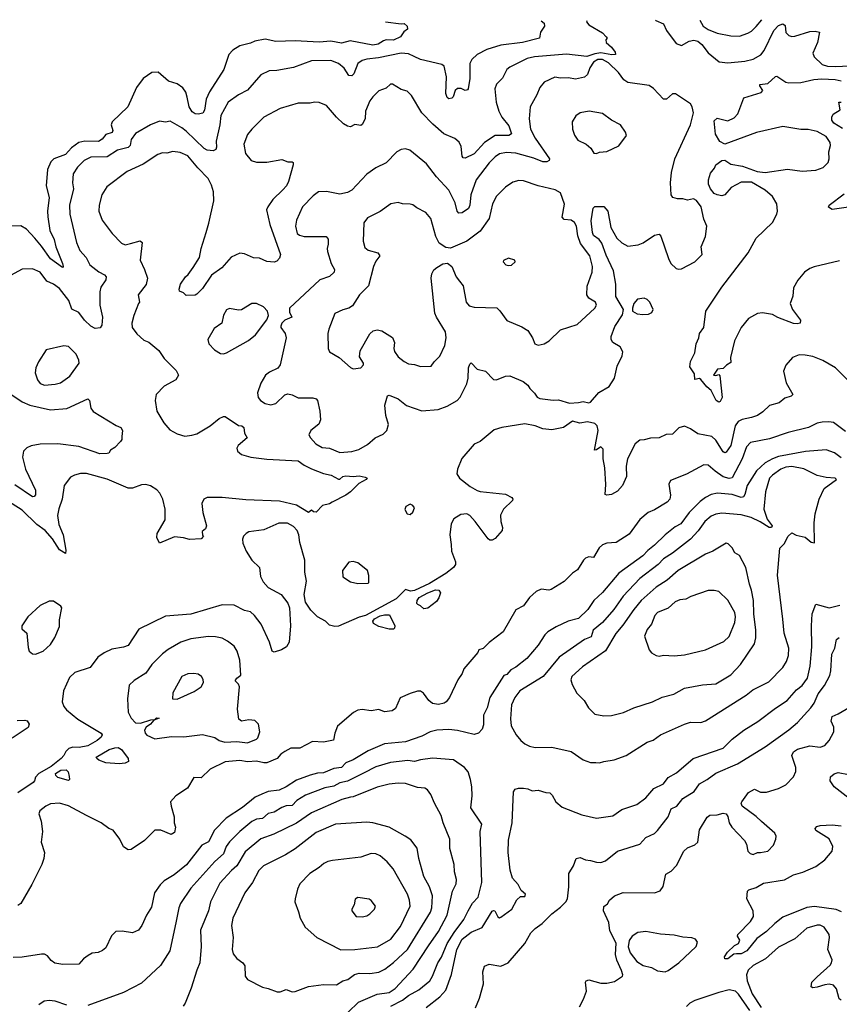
# Model space of a CAD drawing. Extents: x 1550320 to 1685906, y 509093 to 640511.
# Tile 513 of 532: x 1637618 to 1643113, y 633877 to 640479. Entities that reach past the tile are written whole.
import ezdxf

# ---------------------------------------------------------------- set-up
doc = ezdxf.new("R2010")
doc.units = 0

msp = doc.modelspace()

# ---------------------------------------------------------------- linework, layer by layer
at = {"layer": '0CON20XD'}
for points in [[(1641419.8, 640472.1), (1641419.2, 640465), (1641434.3, 640445), (1641525, 640390.4), (1641551.2, 640365), (1641556.7, 640355), (1641547, 640343), (1641551.2, 640325), (1641586.2, 640295), (1641610.7, 640260.7), (1641612.5, 640245), (1641587.5, 640242.5), (1641515, 640257.7), (1641475, 640251), (1641421.4, 640231.4), (1641285, 640247.8), (1641070.5, 640229.5), (1641021.5, 640218.5), (1640905, 640160), (1640884.4, 640145), (1640855, 640087.5), (1640813.9, 640046.1), (1640802.7, 640015), (1640813.1, 639925), (1640831.4, 639865), (1640850, 639825), (1640898.3, 639768.3), (1640915.5, 639714.5), (1640897.3, 639702.7), (1640805, 639701.5), (1640735, 639655.4), (1640665, 639580.5), (1640605, 639550), (1640592.2, 639552.2), (1640583.6, 639563.6), (1640578.3, 639628.3), (1640565, 639658), (1640535, 639682.9), (1640462.8, 639712.8), (1640387.7, 639777.7), (1640313.4, 639853.4), (1640245, 639971.2), (1640215, 640000), (1640175, 640011.2), (1640117.3, 640047.3), (1640105, 640046.2), (1640075, 640020), (1640025, 640002.5), (1639985, 639962.5), (1639966, 639934), (1639936, 639865), (1639934.3, 639815), (1639915, 639776.7), (1639905, 639770), (1639865, 639776.2), (1639835, 639760.8), (1639815, 639764.3), (1639789.8, 639779.8), (1639741.9, 639825), (1639675, 639904), (1639625, 639924), (1639595, 639926), (1639565, 639919.2), (1639485, 639920), (1639365, 639884.3), (1639255, 639824.4), (1639175, 639745.8), (1639145, 639708.8), (1639121.9, 639645), (1639131.2, 639581.2), (1639170, 639535), (1639205, 639524.4), (1639275, 639524.4), (1639375, 639541.4), (1639415, 639526.2), (1639445, 639526.7), (1639450.7, 639520.7), (1639451.2, 639505), (1639421.2, 639395), (1639405.9, 639365), (1639381.7, 639338.3), (1639316.1, 639273.9), (1639280.8, 639225), (1639273.1, 639205), (1639296.2, 639105), (1639366.2, 638905), (1639360.7, 638879.3), (1639341.2, 638858.8), (1639325, 638854.2), (1639275, 638857.5), (1639225, 638880.8), (1639185, 638882.2), (1639125, 638910), (1639095, 638913.8), (1639035, 638886), (1638974, 638815), (1638905, 638766.2), (1638843, 638677), (1638805, 638638.8), (1638795, 638631.2), (1638735, 638630), (1638717.5, 638647.5), (1638689.3, 638659.3), (1638687, 638673), (1638696.7, 638705), (1638728.8, 638755), (1638748.5, 638771.5), (1638782.3, 638817.7), (1638824.7, 638885.3), (1638834.5, 638945), (1638867.3, 639052.7), (1638887.3, 639115), (1638918.8, 639265), (1638917.1, 639325), (1638905, 639369.2), (1638882.7, 639415), (1638812.2, 639485), (1638745, 639565.6), (1638695, 639588.9), (1638645, 639595.5), (1638605, 639583.1), (1638575, 639586.9), (1638545, 639574.4), (1638445, 639509.6), (1638339.3, 639460.7), (1638201.9, 639358.1), (1638169.2, 639305), (1638151.5, 639235), (1638148.9, 639195), (1638170.8, 639135), (1638237.5, 639045), (1638300.7, 638980.7), (1638325, 638969.5), (1638362.1, 638977.9), (1638425, 638995.6), (1638440, 638985), (1638425.5, 638865.5), (1638455, 638803.3), (1638474.2, 638745), (1638467.1, 638702.9), (1638412.5, 638635), (1638422.5, 638585), (1638413.8, 638576.2), (1638382.5, 638495), (1638370, 638445), (1638372.9, 638415), (1638403.7, 638373.7), (1638450.5, 638330.5), (1638485, 638316.2), (1638550.9, 638260.9), (1638587.2, 638207.2), (1638666.9, 638126.9), (1638682.9, 638095), (1638665.8, 638065), (1638587.4, 638022.6), (1638534, 637965), (1638527.5, 637925), (1638538.6, 637855), (1638585, 637776), (1638625, 637728.1), (1638675, 637701.1), (1638725, 637685.6), (1638772.7, 637692.7), (1638805, 637702.7), (1638895, 637756.7), (1638955, 637805.6), (1638985, 637819.2), (1638995, 637818), (1639085, 637758), (1639107.5, 637755), (1639120, 637745), (1639126.2, 637706.2), (1639143.3, 637675), (1639084, 637625), (1639073.8, 637605), (1639078.8, 637585), (1639105, 637563.1), (1639167.5, 637545), (1639275, 637532), (1639485, 637520.8), (1639525, 637491.9), (1639575, 637467.5), (1639655, 637436.7), (1639706.2, 637425), (1639755, 637399.2), (1639765, 637398.8), (1639785, 637417.1), (1639805, 637420.8), (1639855, 637416), (1639895, 637421.2), (1639935, 637412.5), (1639947.5, 637405), (1639940, 637395), (1639891.7, 637368.3), (1639836.1, 637313.9), (1639805, 637291.2), (1639712.5, 637245), (1639695, 637233.3), (1639649.3, 637220.7), (1639605, 637177.5), (1639588.3, 637178.3), (1639575, 637190), (1639555, 637173.8), (1639474.1, 637224.1), (1639360.9, 637250.9), (1639135, 637259.7), (1638975, 637275.3), (1638874.7, 637275.3), (1638852.5, 637265), (1638838.9, 637235), (1638845.6, 637175), (1638870, 637085), (1638864.1, 637065.9), (1638842.3, 637047.7), (1638843.6, 637023.6), (1638850, 637015), (1638835, 636997.5), (1638756.1, 636993.9), (1638715.6, 637005.6), (1638655, 637012.5), (1638555, 636970), (1638537, 637007), (1638540, 637035), (1638592.9, 637125), (1638593.1, 637196.9), (1638578.7, 637265), (1638556.8, 637305), (1638536.9, 637326.9), (1638495, 637354.5), (1638465, 637362.7), (1638435, 637359.5), (1638375, 637338.9), (1638345, 637338.1), (1638205, 637398.9), (1638065, 637436.7), (1638025, 637435.7), (1637985, 637425.8), (1637958.3, 637411.7), (1637915.7, 637355), (1637903.3, 637265), (1637879.8, 637200.2), (1637872.7, 637155), (1637880, 637095), (1637910, 637025), (1637928, 636922), (1637925, 636900), (1637885, 636924.3), (1637839.1, 636999.1), (1637788.2, 637055), (1637734, 637094), (1637635, 637191.1), (1637525, 637260)], [(1640071.7, 640464.3), (1640175, 640451.4), (1640195, 640454.4), (1640216.7, 640435), (1640218, 640415), (1640193, 640397), (1640171.2, 640365), (1640125, 640340.9), (1640075, 640344.4), (1640056.4, 640336.4), (1640020.8, 640315), (1639985, 640307), (1639833.3, 640336.7), (1639775, 640320.9), (1639705, 640335.4), (1639625, 640327.6), (1639465, 640336.4), (1639335, 640332.8), (1639265, 640347.8), (1639195.4, 640334.6), (1639165, 640320.6), (1639095, 640304.2), (1639048, 640275), (1639020, 640245), (1638986.2, 640145), (1638889.7, 639995), (1638868.6, 639945), (1638857.2, 639872.7), (1638845, 639852.9), (1638814.1, 639845.9), (1638795, 639848.6), (1638775, 639861.9), (1638755.4, 639895), (1638741.4, 639958.6), (1638731.8, 639991.8), (1638710.9, 640020.9), (1638675, 640049.5), (1638615, 640065.8), (1638546.2, 640126.2), (1638505, 640125.6), (1638445.8, 640085), (1638402.2, 640025), (1638343.6, 639895), (1638237.5, 639795), (1638230.8, 639775), (1638242.1, 639735), (1638237.9, 639722.1), (1638195, 639710), (1638171.9, 639678.1), (1638146.9, 639663.1), (1638055.3, 639664.7), (1638015, 639655.3), (1637965, 639618.9), (1637925, 639575.2), (1637846.9, 639545), (1637827.1, 639525), (1637804.6, 639475), (1637795.4, 639365.4), (1637816.2, 639286.2), (1637804.7, 639195), (1637807.3, 639157.3), (1637820.6, 639065), (1637848.4, 639005), (1637860.4, 638955), (1637904.3, 638845), (1637909.2, 638825), (1637905, 638816.7), (1637825, 638876.1), (1637765, 638961.3), (1637718.7, 639015), (1637664, 639074), (1637625, 639096.8), (1637545, 639093.8)], [(1641114.8, 640470.3), (1641134.4, 640455), (1641135.7, 640435), (1641110.8, 640395), (1641103.8, 640355), (1640990, 640325), (1640845, 640308.4), (1640750.5, 640279.5), (1640684.2, 640245), (1640649.1, 640210.9), (1640635.5, 640185), (1640636.5, 640085), (1640626, 640015), (1640620.7, 640009.3), (1640604.1, 640004.1), (1640577.5, 640017.5), (1640552.6, 640017.4), (1640538.1, 640005), (1640525, 639962.5), (1640515, 639952.5), (1640495, 639947.5), (1640485, 639957.5), (1640476, 639985), (1640479.4, 640095), (1640465, 640168), (1640448.2, 640178.2), (1640305, 640211.8), (1640262.5, 640232.5), (1640225, 640250), (1640175, 640254.2), (1640023.5, 640223.5), (1639945, 640214.6), (1639915, 640204.5), (1639885, 640184.3), (1639858.2, 640115), (1639845, 640101.9), (1639825, 640105.7), (1639793.4, 640153.4), (1639756, 640186), (1639704.7, 640205.3), (1639575, 640203.1), (1639455, 640159.2), (1639341.7, 640138.3), (1639290, 640135), (1639235, 640109.2), (1639145, 640005.7), (1639084.7, 639975.3), (1639015.8, 639925), (1638965.7, 639835.7), (1638960, 639775), (1638935.4, 639665), (1638938.5, 639625), (1638932.1, 639607.9), (1638915, 639598.6), (1638875, 639603.5), (1638855, 639615.5), (1638735, 639732.3), (1638705, 639754.7), (1638627.8, 639797.8), (1638595, 639792.5), (1638555, 639799.4), (1638495, 639773.1), (1638394.4, 639715.6), (1638364.7, 639675.3), (1638358.8, 639635), (1638345, 639622.5), (1638275, 639604), (1638205, 639559.1), (1638095, 639557.8), (1638049.4, 639535), (1638005, 639490.8), (1637977.1, 639445), (1637972.5, 639385), (1637978.1, 639345), (1637952.5, 639235), (1637953.6, 639175), (1637999.1, 638985), (1638022.2, 638932.2), (1638064.4, 638885), (1638088.1, 638835), (1638148.2, 638788.2), (1638187.6, 638767.6), (1638197.5, 638755), (1638195.6, 638735), (1638162.2, 638685), (1638156.5, 638655), (1638154.7, 638565), (1638172.7, 638485), (1638169.7, 638430.3), (1638157.6, 638412.4), (1638125, 638407.8), (1638095.7, 638425), (1638053.3, 638465), (1638014.4, 638515), (1637968.3, 638538.3), (1637948.2, 638595), (1637885, 638676.9), (1637845, 638704.6), (1637800, 638725), (1637756, 638785), (1637705, 638808.6), (1637635, 638807.1), (1637556.2, 638763.8)], [(1641880.3, 640474.7), (1641883.7, 640473.7), (1641935, 640450), (1641955.5, 640405.5), (1642019.5, 640319.5), (1642055, 640306.2), (1642106.7, 640335), (1642138.6, 640341.4), (1642165, 640334.2), (1642192.1, 640312.1), (1642235, 640256.9), (1642307.3, 640197.3), (1642365, 640188.9), (1642478.7, 640201.3), (1642535, 640213.3), (1642587.6, 640242.4), (1642608.3, 640271.7), (1642675, 640405.6), (1642705, 640440), (1642735, 640451.4), (1642750, 640440), (1642755, 640392), (1642773.8, 640373.8), (1642795, 640366.7), (1642815, 640367.9), (1642915, 640400), (1642951.5, 640401.5), (1642980, 640395), (1642966.2, 640325), (1642935.6, 640255), (1642945, 640229.2), (1642997.6, 640177.6), (1643035, 640167.3), (1643085, 640165.2), (1643375, 640177.7)], [(1642178.2, 640476.4), (1642201.1, 640435), (1642235, 640413.1), (1642295, 640389.1), (1642385, 640370.8), (1642445, 640369.1), (1642499.2, 640389.2), (1642525, 640402.5), (1642555, 640432.7), (1642593.8, 640478.8)], [(1639765, 637576.5), (1639845, 637583.8), (1639891.9, 637598.1), (1639950.2, 637629.8), (1640002, 637675), (1640055, 637700), (1640079.4, 637725), (1640091.8, 637765), (1640073.3, 637825), (1640065.5, 637895), (1640085, 637956.2), (1640095, 637962), (1640155, 637937.5), (1640211.4, 637891.4), (1640315, 637857.1), (1640424.5, 637865.5), (1640485, 637887.1), (1640551.2, 637925), (1640571.3, 637948.7), (1640615, 638037.5), (1640624.4, 638075.6), (1640627.8, 638145), (1640635, 638170), (1640645, 638178.8), (1640685, 638135.7), (1640741.7, 638121.7), (1640795, 638066.2), (1640815, 638063.8), (1640875, 638088.9), (1640905, 638090), (1640994.1, 638054.1), (1641025, 638027.5), (1641037.5, 638005), (1641070, 637975), (1641088.3, 637948.3), (1641105, 637938), (1641195, 637928.8), (1641230.7, 637930.7), (1641305, 637908.8), (1641365, 637911.2), (1641395, 637918.8), (1641435, 637910), (1641445.3, 637914.7), (1641500.7, 637979.3), (1641571.2, 638018.8), (1641605.7, 638075), (1641624.3, 638155), (1641656.7, 638225), (1641661.2, 638251.2), (1641644, 638285), (1641593.8, 638315), (1641584, 638335), (1641582.9, 638355), (1641607.6, 638422.4), (1641660.3, 638499.7), (1641666.2, 638535), (1641615, 638622), (1641613.9, 638705), (1641599.6, 638795), (1641549.6, 638899.6), (1641520, 638980), (1641503.1, 639005), (1641465, 639032.5), (1641457.4, 639052.6), (1641449.1, 639130.9), (1641464, 639215), (1641475, 639225.7), (1641535, 639225.8), (1641560.8, 639195), (1641581.4, 639085), (1641621.1, 639015), (1641655, 638981.9), (1641695, 638960), (1641765, 638968.6), (1641797.6, 638982.4), (1641875, 639034), (1641905, 639041.2), (1641917.3, 639027.3), (1641967.7, 638877.7), (1641984.4, 638845), (1642020.2, 638810.2), (1642035, 638805.6), (1642055, 638809.4), (1642145, 638855.6), (1642194, 638905), (1642187.8, 638955), (1642216, 639025), (1642225.8, 639095), (1642205, 639142.5), (1642186.7, 639225), (1642155, 639265.8), (1642135, 639277.5), (1642095, 639268.6), (1642065, 639277.1), (1642028.3, 639278.3), (1641997.4, 639287.4), (1641985.4, 639305.4), (1641981.8, 639385), (1641988.9, 639455), (1642009.6, 639545), (1642116.2, 639775), (1642134.6, 639854.6), (1642127.1, 639895), (1642115.8, 639915), (1642015, 639981.4), (1641995, 639981.4), (1641955, 639946.2), (1641935, 639945.8), (1641866.6, 640016.6), (1641838, 640038), (1641695, 640057.8), (1641668.8, 640075), (1641632, 640125), (1641565, 640189.5), (1641525, 640212.2), (1641495, 640211.1), (1641464.1, 640195), (1641439.8, 640155), (1641425, 640110.8), (1641405, 640093.1), (1641345, 640080.5), (1641298.6, 640088.6), (1641245, 640086.4), (1641205, 640092.5), (1641135, 640059.4), (1641104.7, 640025.3), (1641085.3, 639974.7), (1641041.2, 639895), (1641033.8, 639815), (1641041.8, 639745), (1641073.2, 639685), (1641169.2, 639545), (1641167.5, 639535), (1641152.5, 639525), (1641125, 639526), (1641065, 639549.8), (1640945, 639583.6), (1640882.6, 639587.4), (1640835, 639578.7), (1640805, 639559.2), (1640765, 639519.2), (1640678.7, 639405), (1640642.8, 639305), (1640636.7, 639235), (1640626.2, 639213.8), (1640585, 639184.5), (1640562.7, 639182.7), (1640552.2, 639195), (1640538.1, 639251.9), (1640494.5, 639335), (1640412.5, 639425), (1640345, 639512.5), (1640234.5, 639604.5), (1640205, 639613.1), (1640175, 639608.1), (1640146.6, 639593.4), (1640075, 639518.6), (1640005, 639485.6), (1639946.3, 639443.7), (1639845, 639335.7), (1639815, 639321.1), (1639765, 639308.1), (1639675, 639327.1), (1639622.5, 639325), (1639585, 639298), (1639514.2, 639225), (1639473.5, 639135), (1639467.8, 639095), (1639478.1, 639045), (1639493.5, 639033.5), (1639525, 639026.2), (1639672.5, 639025), (1639686.4, 639006.4), (1639685.4, 638974.6), (1639679.4, 638945), (1639682.9, 638925), (1639705.5, 638845), (1639729.2, 638805), (1639725.8, 638785), (1639695, 638758.1), (1639630.8, 638735), (1639428, 638545), (1639427.7, 638517.7), (1639442.5, 638485), (1639395.9, 638464.1), (1639376.7, 638445), (1639368.8, 638425), (1639368, 638415), (1639397.5, 638375), (1639404.6, 638345), (1639364, 638165), (1639348.3, 638141.7), (1639293.5, 638116.5), (1639265.8, 638095), (1639235, 638042.5), (1639212.7, 637977.3), (1639217.5, 637945), (1639232, 637925), (1639264.6, 637904.6), (1639303, 637897), (1639335, 637904.4), (1639395, 637963.1), (1639415, 637970), (1639445, 637963.3), (1639485, 637944.4), (1639582.9, 637942.9), (1639605, 637935.8), (1639615.8, 637925), (1639631.4, 637855), (1639636, 637795), (1639622.7, 637767.3), (1639570, 637725), (1639557.1, 637695), (1639567.1, 637675), (1639604.4, 637635), (1639645, 637611.5), (1639695, 637605.7), (1639765, 637576.5)], [(1643115, 638861.5), (1642945, 638822), (1642915, 638810), (1642878.8, 638785), (1642835, 638733.3), (1642805, 638680), (1642801.6, 638625), (1642784.6, 638575), (1642798.9, 638535), (1642852, 638465), (1642850, 638445), (1642831.2, 638438.8), (1642805, 638442.5), (1642701.8, 638481.8), (1642665, 638503.3), (1642597.7, 638512.3), (1642565, 638508.8), (1642504.6, 638475.4), (1642455, 638414), (1642411.5, 638325), (1642383.3, 638215), (1642385, 638180), (1642357, 638163), (1642335, 638140), (1642297.5, 638135), (1642270, 638095), (1642285, 638092.5), (1642305, 638100), (1642311.7, 638091.7), (1642326.9, 637945), (1642315, 637920), (1642305, 637913.5), (1642287.5, 637925), (1642253.5, 637993.5), (1642225, 638016.2), (1642185, 638066.7), (1642175, 638073.3), (1642145, 638066.7), (1642142.9, 638105), (1642110.7, 638150.7), (1642115, 638187.5), (1642144.1, 638245.9), (1642154, 638305), (1642171.2, 638345), (1642176.7, 638375), (1642203.9, 638416.1), (1642217.5, 638525), (1642324.5, 638685), (1642501.3, 638915), (1642555.9, 639014.1), (1642665, 639119.5), (1642693.6, 639175), (1642697.9, 639195), (1642694.6, 639245), (1642665, 639294.5), (1642616.1, 639336.1), (1642525, 639390), (1642455, 639390.4), (1642387.3, 639352.7), (1642345, 639303.5), (1642325, 639296.9), (1642295, 639304.5), (1642275, 639314.5), (1642250, 639345), (1642236.9, 639375), (1642236.7, 639405), (1642250.5, 639449.5), (1642277, 639483), (1642286.2, 639505), (1642325, 639534), (1642345, 639536.2), (1642385, 639510), (1642465, 639496), (1642561.9, 639461.9), (1642615, 639453.5), (1642765, 639476.2), (1642865, 639463.5), (1642955, 639469.4), (1643005, 639488), (1643037.6, 639522.4), (1643045.8, 639545), (1643042.7, 639592.7), (1643053.3, 639635), (1643050.9, 639655), (1643025.5, 639695), (1642965, 639729.1), (1642905, 639742), (1642855, 639741.8), (1642735, 639762.9), (1642557.6, 639722.4), (1642345, 639643.3), (1642311.7, 639661.7), (1642282.2, 639712.2), (1642275, 639800), (1642295, 639817.5), (1642365, 639800.8), (1642408.9, 639821.1), (1642433.4, 639846.6), (1642473.8, 639955), (1642588.8, 639991.2), (1642600, 640005), (1642579.2, 640035), (1642580, 640045), (1642635, 640051.1), (1642685, 640097.5), (1642695, 640099.2), (1642755, 640060), (1642775, 640056.2), (1642855, 640058.1), (1642942, 640078), (1642995, 640083), (1643085, 640078.1), (1643125, 640069.6)], [(1643135, 639748.5), (1643077.5, 639785), (1643063.8, 639805), (1643063.3, 639825), (1643072.5, 639845), (1643120, 639875), (1643110, 639925), (1643125, 639926)], [(1641485, 639581.2), (1641505, 639590), (1641555, 639594), (1641635, 639633.8), (1641687, 639703), (1641680, 639725), (1641646.7, 639775), (1641585, 639806.2), (1641525, 639850), (1641435.6, 639865.6), (1641375, 639854.3), (1641345.8, 639835), (1641322.9, 639795), (1641325.5, 639745), (1641337.8, 639705), (1641360.7, 639670.7), (1641415, 639643.8), (1641448.3, 639618.3), (1641467.5, 639585), (1641485, 639581.2)], [(1639855, 638138.8), (1639905, 638143.8), (1639923.3, 638165), (1639923.3, 638175), (1639897.3, 638217.3), (1639900.5, 638259.5), (1639966.6, 638373.4), (1639987.3, 638392.7), (1640015, 638400), (1640045, 638391.9), (1640117.4, 638347.4), (1640130.6, 638315), (1640125.6, 638275), (1640131.1, 638255), (1640155, 638217.5), (1640196.6, 638186.6), (1640225, 638171.1), (1640265, 638167.1), (1640305, 638154.2), (1640376.7, 638155), (1640396.2, 638185), (1640435, 638223.3), (1640468.1, 638295), (1640478.5, 638345), (1640472.5, 638385), (1640411.8, 638485), (1640401.6, 638511.6), (1640375.9, 638745), (1640380.3, 638775), (1640395, 638801.5), (1640415, 638817.9), (1640455, 638841.9), (1640487, 638847), (1640515, 638823.8), (1640544.4, 638755), (1640566.9, 638725), (1640591.8, 638695), (1640612.2, 638585), (1640631.1, 638561.1), (1640665, 638551.1), (1640816.8, 638546.8), (1640837.9, 638527.9), (1640885, 638462.5), (1640985, 638420), (1641024, 638395), (1641055.8, 638345.8), (1641071.2, 638305), (1641095, 638296.9), (1641135, 638304.5), (1641168.6, 638325), (1641245, 638400), (1641355, 638435.6), (1641474.2, 638545), (1641484.3, 638565), (1641477.5, 638585), (1641435, 638611.4), (1641421.5, 638635), (1641422.6, 638692.6), (1641456.5, 638785), (1641457.9, 638825), (1641440, 638895), (1641378.4, 638978.4), (1641360.7, 639030.7), (1641351.1, 639095), (1641338.8, 639118.8), (1641315, 639133.6), (1641269.6, 639139.6), (1641254.6, 639154.6), (1641271.6, 639241.6), (1641245, 639317.1), (1641208.9, 639338.9), (1641095, 639364.3), (1640995, 639397.5), (1640965, 639400), (1640925, 639389.4), (1640874.3, 639355), (1640815.3, 639294.7), (1640787.5, 639245), (1640765.6, 639145), (1640705, 639060.6), (1640615.4, 638994.6), (1640506.1, 638946.1), (1640475, 638952.5), (1640430.7, 638980.7), (1640408.6, 639025), (1640375, 639146.7), (1640341.2, 639185), (1640281.7, 639218.3), (1640255, 639237.5), (1640235, 639242.5), (1640185, 639244.4), (1640155, 639254.2), (1640105.8, 639244.2), (1640035, 639192.2), (1639950.3, 639149.7), (1639925, 639117.5), (1639920.8, 638995), (1639932.1, 638952.1), (1639954.5, 638934.5), (1640020, 638915), (1640033.3, 638895), (1640005, 638860), (1639990.4, 638825), (1639955.7, 638695), (1639895.7, 638635), (1639849.1, 638560.9), (1639825.6, 638544.4), (1639785.7, 638534.3), (1639732, 638508), (1639690, 638405), (1639684.3, 638375), (1639686.2, 638275), (1639695, 638252.5), (1639760, 638215), (1639835, 638146.2), (1639855, 638138.8)], [(1643475, 639264.7), (1643065, 639207.1), (1643041.7, 639221.7), (1643044.4, 639235), (1643145, 639311.1)], [(1640895, 638830), (1640915, 638833.8), (1640940, 638855), (1640937, 638867), (1640895, 638880), (1640862.5, 638865), (1640860, 638855), (1640877.5, 638835), (1640895, 638830)], [(1638985, 638237.5), (1639005, 638244.2), (1639152.6, 638327.4), (1639200, 638365), (1639274.1, 638465.9), (1639286.7, 638495), (1639278.8, 638525), (1639253.4, 638553.4), (1639205, 638576), (1639175, 638576.2), (1639105, 638534.4), (1639085, 638531.8), (1639025, 638542.2), (1639005, 638534), (1638985, 638496.7), (1638972.5, 638445), (1638922.6, 638407.4), (1638880, 638335), (1638887.1, 638305), (1638923.8, 638265), (1638965, 638240), (1638985, 638237.5)], [(1641795, 638501.4), (1641835, 638504.2), (1641856.2, 638515), (1641865.8, 638535), (1641842.9, 638585), (1641825, 638602.9), (1641805, 638611.1), (1641761.2, 638605), (1641735.7, 638575), (1641726, 638545), (1641726.7, 638525), (1641757.3, 638507.3), (1641795, 638501.4)], [(1637785, 638028.9), (1637855, 638034.5), (1637892, 638045), (1637955, 638088), (1638017.1, 638175), (1638015.6, 638195), (1637996.2, 638236.2), (1637945, 638287.5), (1637915, 638292.5), (1637795, 638266), (1637744.6, 638185.4), (1637727.5, 638145), (1637722.1, 638112.1), (1637737.1, 638065), (1637755, 638040), (1637785, 638028.9)], [(1643189.2, 638045), (1643088.1, 638145), (1643003, 638193), (1642935, 638220), (1642885, 638230), (1642845, 638231.4), (1642800, 638215), (1642755, 638163.3), (1642738.6, 638121.4), (1642756.4, 638045), (1642802.5, 637965), (1642790, 637955), (1642748.3, 637941.7), (1642709.5, 637910.5), (1642645, 637893.1), (1642601.1, 637848.9), (1642564.6, 637825.4), (1642525, 637810.8), (1642460.8, 637799.2), (1642434.2, 637785.8), (1642415.3, 637754.7), (1642385, 637622.9), (1642355, 637579.4), (1642345, 637575.7), (1642335, 637582), (1642285, 637658.9), (1642258.6, 637685), (1642165, 637701.5), (1642115, 637736.7), (1642075, 637753.1), (1642036.7, 637743.3), (1641995, 637700.8), (1641953, 637697), (1641904.4, 637675.6), (1641846.3, 637673.7), (1641805, 637661.2), (1641775, 637660), (1641744, 637635), (1641693.8, 637535), (1641684.6, 637485), (1641685.5, 637415), (1641660.6, 637355), (1641625, 637316.7), (1641585, 637296), (1641555, 637290), (1641544, 637295), (1641548.3, 637361.7), (1641541.8, 637475), (1641528.9, 637535), (1641529.5, 637599.5), (1641515, 637614), (1641485, 637593.8), (1641472.5, 637592.5), (1641495.6, 637725), (1641489.4, 637755), (1641475, 637771.4), (1641425, 637782.2), (1641372.9, 637772.9), (1641325, 637786.2), (1641265, 637743.8), (1641185, 637728.8), (1641125, 637736), (1641075, 637756.2), (1641005, 637770), (1640850, 637745), (1640800.3, 637729.7), (1640705, 637651.2), (1640665, 637633.8), (1640583, 637537), (1640553.3, 637465), (1640548.5, 637435), (1640567.1, 637405), (1640639.3, 637349.3), (1640685, 637322.5), (1640705.4, 637315.4), (1640875, 637297.5), (1640916.7, 637275), (1640923.3, 637265), (1640921.2, 637255), (1640862.6, 637197.4), (1640842.1, 637157.9), (1640842.9, 637115), (1640856, 637075), (1640852.2, 637055), (1640805, 637001.2), (1640785, 636989.3), (1640770.2, 636990.2), (1640758.3, 636998.3), (1640672.9, 637115), (1640635.8, 637155), (1640615, 637165.4), (1640575, 637162.1), (1640528.3, 637131.7), (1640511.7, 637098.3), (1640501.4, 637025), (1640510.5, 636960.5), (1640513.8, 636915), (1640540, 636845), (1640540.8, 636825), (1640526.9, 636805), (1640475.2, 636764.8), (1640365, 636697.6), (1640265, 636652.2), (1640238.3, 636648.3), (1640205, 636657.5), (1640143.3, 636595), (1639935.9, 636484.1), (1639895, 636473.1), (1639755, 636413.3), (1639731.2, 636411.2), (1639695, 636418.8), (1639667.5, 636445), (1639615.9, 636475.9), (1639569.7, 636519.7), (1639534.3, 636574.3), (1639525.9, 636624.1), (1639541.5, 636715), (1639530, 636775), (1639528.8, 636855), (1639497.3, 636972.7), (1639489.1, 637025), (1639477.8, 637055), (1639455, 637080.6), (1639413.7, 637103.7), (1639355, 637102.7), (1639255, 637058.8), (1639155, 637044.3), (1639136.2, 637035), (1639118, 637015), (1639112.5, 636995), (1639115, 636970), (1639135.8, 636915), (1639174.3, 636855), (1639225.4, 636805.4), (1639232.9, 636745), (1639250.1, 636710.1), (1639285, 636670.9), (1639371.2, 636625), (1639415, 636567.5), (1639426.2, 636535), (1639432.9, 636415), (1639425.6, 636305), (1639407.1, 636275), (1639374.4, 636255), (1639325, 636237.8), (1639310.6, 636245), (1639293.2, 636305), (1639236.2, 636425), (1639193.3, 636485), (1639165, 636508.2), (1639125, 636518.1), (1639055, 636554), (1638975, 636556), (1638765, 636492.2), (1638595, 636480), (1638417.9, 636392.1), (1638345, 636284), (1638315, 636270.8), (1638235, 636258.6), (1638185, 636234.3), (1638142, 636205), (1638090.8, 636135), (1637988.3, 636101.7), (1637951.2, 636068.8), (1637911.3, 635978.7), (1637902.9, 635905), (1637914.6, 635875), (1637932.3, 635852.3), (1638009, 635789)], [(1637565, 637963.5), (1637635, 637917.1), (1637685.8, 637895), (1637825, 637862), (1637935, 637872.2), (1638076, 637936), (1638085.8, 637925.8), (1638095.7, 637875), (1638111.4, 637851.4), (1638265, 637757.1), (1638296.7, 637745), (1638307.5, 637725), (1638302.5, 637685), (1638303.3, 637665), (1638295, 637650), (1638255, 637610), (1638227, 637593), (1638216.4, 637573.6), (1638205, 637570), (1638155, 637568), (1638015, 637617.5), (1637875, 637634.1), (1637755, 637632.4), (1637695, 637622.5), (1637665, 637608.9), (1637643.3, 637585), (1637637.3, 637545), (1637656.2, 637465), (1637724.4, 637325), (1637725, 637292.5), (1637715, 637281.2), (1637705, 637280), (1637585, 637360.5)], [(1643155, 637717.8), (1643075, 637777.1), (1643043, 637783), (1642999.1, 637780.9), (1642965, 637772.9), (1642906, 637744), (1642769.8, 637710.2), (1642645, 637668.2), (1642517, 637643), (1642491.4, 637615), (1642462.2, 637535), (1642395, 637407.1), (1642375, 637403.2), (1642335, 637413.7), (1642281, 637451), (1642235, 637492.5), (1642205, 637494), (1642089.1, 637430.9), (1641981.7, 637388.3), (1641970, 637365), (1641980.3, 637290.3), (1641976.9, 637265), (1641959.2, 637245), (1641875, 637193.5), (1641832, 637175), (1641775, 637127.5), (1641705, 637028.6), (1641617.1, 636972.9), (1641555, 636969.6), (1641525, 636958.5), (1641502.8, 636937.2), (1641465, 636874), (1641435, 636876.9), (1641411.5, 636868.5), (1641397.1, 636855), (1641358.6, 636791.4), (1641325, 636768.8), (1641267.8, 636712.2), (1641180.9, 636659.1), (1641165, 636654.4), (1641115, 636660.8), (1641080, 636645), (1641035, 636604.2), (1640995, 636550), (1640945, 636522.5), (1640860, 636375), (1640765, 636302), (1640725, 636263.3), (1640697.5, 636255), (1640690, 636235), (1640595, 636126.7), (1640584, 636095), (1640556.6, 636053.4), (1640499.2, 635935), (1640477.1, 635905), (1640463.4, 635896.6), (1640425, 635886.8), (1640386.9, 635895), (1640361.1, 635915), (1640325, 635963.8), (1640305, 635975.8), (1640285, 635975.8), (1640235, 635961.2), (1640168.8, 635931.2), (1640138.8, 635861.2), (1640115, 635846), (1640065, 635839.2), (1640025, 635854.2), (1639975, 635844.2), (1639915, 635853.1), (1639885, 635848.6), (1639855.6, 635834.4), (1639748.8, 635741.2), (1639730, 635695), (1639721.2, 635648.8), (1639655, 635635.6), (1639581.5, 635638.5), (1639496.7, 635595), (1639435, 635594.2), (1639395, 635571.9), (1639370, 635555), (1639345, 635525.7), (1639275, 635497.1), (1639255, 635495.7), (1639205, 635506.9), (1639145, 635503.8), (1639095, 635511.2), (1638995, 635503.3), (1638895.9, 635454.1), (1638835, 635396.7), (1638785, 635397.5), (1638742.7, 635327.3), (1638664.5, 635275.5), (1638630, 635235), (1638633.1, 635205), (1638654.4, 635135), (1638654.3, 635094.3), (1638663.9, 635063.9), (1638655, 635030), (1638633.8, 635016.2), (1638565, 635045.5), (1638525, 635044.3), (1638455, 634976.2), (1638365, 634916.2), (1638345, 634913.8), (1638314.1, 634934.1), (1638288.8, 634985), (1638245, 635043.8), (1638215.6, 635055.6), (1638163.8, 635095), (1638065, 635142.1), (1637945, 635208.1), (1637885, 635225.5), (1637825, 635221.4), (1637793.7, 635206.3), (1637753.8, 635175), (1637746.2, 635155), (1637762.5, 635105), (1637770.6, 635035), (1637762.5, 634965), (1637785.5, 634895.5), (1637780.5, 634855), (1637766.2, 634815), (1637700.1, 634679.9), (1637625, 634553.3), (1637605, 634540)], [(1643125, 637541.9), (1643082, 637575), (1643025, 637594.5), (1642886.6, 637583.4), (1642705, 637549.5), (1642665, 637534.7), (1642615, 637507.1), (1642558.8, 637455), (1642495, 637356.7), (1642480.3, 637295), (1642470.8, 637279.1), (1642455, 637274.8), (1642395, 637295.2), (1642295.4, 637304.6), (1642255, 637294.6), (1642215, 637275.3), (1642180.8, 637249.2), (1642106, 637174), (1642051.6, 637098.4), (1642012.3, 637077.7), (1641946.7, 637025), (1641875, 636954.6), (1641829.4, 636920.6), (1641796.1, 636883.9), (1641635, 636768.9), (1641525, 636639.4), (1641468.1, 636585), (1641426.9, 636525), (1641365, 636464.4), (1641296.2, 636445), (1641215, 636408.1), (1641160, 636375), (1641139.4, 636355), (1641095, 636285.7), (1641018.6, 636195), (1640945, 636138.1), (1640910.7, 636119.3), (1640885, 636088.8), (1640865, 636080.8), (1640771.2, 635935), (1640751.4, 635865), (1640727.5, 635815), (1640728.8, 635751.2), (1640718.3, 635721.7), (1640695, 635696), (1640666.2, 635686.2), (1640553.7, 635713.7), (1640495, 635719.5), (1640415, 635714.5), (1640370, 635705), (1640313.8, 635675), (1640205, 635637.7), (1640065, 635623.8), (1639955, 635576.4), (1639855, 635516.2), (1639805, 635497.3), (1639774.7, 635465.3), (1639725, 635458.7), (1639655, 635428.7), (1639615, 635426.9), (1639565, 635412.7), (1639475, 635380), (1639405, 635334.6), (1639356.7, 635313.3), (1639285, 635304.6), (1639242.7, 635287.3), (1639197.1, 635265), (1639112.8, 635197.2), (1639002.2, 635125), (1638925.3, 635044.7), (1638885, 634966.9), (1638839.6, 634945), (1638736.6, 634813.4), (1638652.9, 634745), (1638587.5, 634705), (1638560.7, 634679.3), (1638523.1, 634625), (1638500.9, 634529.1), (1638468.6, 634475), (1638438.1, 634405), (1638414.6, 634375.4), (1638374.2, 634355.8), (1638305, 634367.8), (1638263.7, 634366.3), (1638234.5, 634335.5), (1638195, 634256.7), (1638172.7, 634237.3), (1638145, 634224), (1638105, 634219.2), (1638076.7, 634205), (1638045, 634182), (1638014.5, 634145.5), (1637907.5, 634145), (1637852.8, 634152.8), (1637830.3, 634170.3), (1637805, 634202.5), (1637785, 634212.9), (1637765, 634214.3), (1637635, 634194.4), (1637575, 634191.4)], [(1641505, 635497.1), (1641535, 635504.2), (1641604.2, 635515.8), (1641685, 635546), (1641824.5, 635635.5), (1641865, 635649.2), (1641915, 635684), (1642075, 635755.6), (1642115, 635770), (1642185, 635767.1), (1642215, 635777.1), (1642489.5, 635950.5), (1642532.5, 635985), (1642641.1, 636038.9), (1642735, 636135.6), (1642759.2, 636175), (1642773.5, 636215), (1642775.5, 636265), (1642744.4, 636365), (1642735, 636460), (1642699.5, 636755), (1642714.2, 636935), (1642743.3, 636965), (1642770, 637015), (1642795, 637037.5), (1642825, 637022.5), (1642885, 637008.8), (1642925, 636976.2), (1642947.7, 636972.3), (1642944, 637105), (1642951.6, 637165), (1642978.4, 637265), (1643012.4, 637335), (1643093.8, 637395), (1643085, 637405.5), (1643025, 637410), (1642965, 637423.1), (1642875, 637468.1), (1642795, 637484.1), (1642755, 637479.6), (1642721.8, 637465), (1642664.5, 637425.5), (1642646.2, 637403.8), (1642617.6, 637312.4), (1642607.3, 637197.3), (1642630, 637130), (1642662, 637085), (1642657.5, 637075), (1642643.2, 637073.2), (1642582, 637112), (1642521.2, 637141.2), (1642455, 637160), (1642325, 637170), (1642285, 637162.7), (1642255, 637149.6), (1642210.5, 637115), (1642167.6, 637052.4), (1642114.5, 636995), (1641995, 636901.1), (1641935, 636863.3), (1641899.6, 636825), (1641775, 636732.1), (1641665, 636614.6), (1641601.8, 636525), (1641525, 636437.9), (1641462.9, 636385), (1641449, 636341), (1641405, 636323.5), (1641235.3, 636204.7), (1641128.5, 636075), (1640971.3, 635978.7), (1640938.2, 635935), (1640916.2, 635885), (1640907.8, 635792.2), (1640913.7, 635743.6), (1640945.6, 635685), (1640978.1, 635645), (1641004.7, 635624.7), (1641035, 635608.5), (1641075, 635598.5), (1641185, 635600.6), (1641315, 635572.9), (1641397, 635517), (1641445, 635499.2), (1641481.2, 635498.8), (1641505, 635497.1)], [(1640235, 637161.9), (1640255, 637176.2), (1640265.8, 637205), (1640255, 637222), (1640235, 637230.8), (1640206.2, 637215), (1640200, 637195), (1640215, 637166), (1640235, 637161.9)], [(1641535, 635812.5), (1641585, 635814.2), (1641665.5, 635834.5), (1641735, 635865.6), (1641860, 635905), (1641925, 635937.5), (1642003, 635957), (1642075, 635997.8), (1642195, 636018.9), (1642285, 636025.5), (1642385, 636087.1), (1642450, 636155), (1642544.5, 636295), (1642554.4, 636334.4), (1642554.4, 636385), (1642541.1, 636495), (1642537.7, 636585), (1642523.8, 636655), (1642510, 636695), (1642487.5, 636805), (1642445, 636886), (1642413.8, 636905), (1642395, 636936.7), (1642367.5, 636965), (1642355, 636970), (1642265.4, 636914.6), (1642215, 636896.4), (1642032.2, 636785), (1641959.6, 636720.4), (1641885, 636673.8), (1641784.5, 636585), (1641734.6, 636525), (1641661.7, 636418.3), (1641615, 636364.4), (1641545, 636248.1), (1641391, 636139), (1641320, 636075), (1641313.5, 636053.5), (1641321.6, 636021.6), (1641354.4, 635964.4), (1641402, 635915), (1641432.5, 635865), (1641473, 635823), (1641535, 635812.5)], [(1639885, 636698.8), (1639955, 636700), (1639960, 636705), (1639958.3, 636751.7), (1639949.2, 636785), (1639885, 636838), (1639855, 636846.2), (1639825, 636841.2), (1639781.4, 636785), (1639785, 636743.8), (1639835, 636710.8), (1639885, 636698.8)], [(1640328.3, 636528.3), (1640305, 636550), (1640287, 636557), (1640280, 636565), (1640282, 636585), (1640297.5, 636605), (1640355, 636636.9), (1640405, 636655.4), (1640428, 636655), (1640439.4, 636635), (1640428.3, 636601.7), (1640411.7, 636578.3), (1640355, 636532.5), (1640328.3, 636528.3)], [(1641905, 636211.2), (1641935, 636218), (1642005, 636214.4), (1642075, 636219.5), (1642215.5, 636254.5), (1642339.2, 636310.8), (1642375, 636342.9), (1642413.5, 636436.5), (1642418.2, 636475), (1642413.5, 636503.5), (1642366, 636586), (1642305, 636644.2), (1642275, 636652.5), (1642235, 636651.4), (1642118.3, 636611.7), (1642085, 636594.2), (1642045, 636590), (1642013.8, 636575), (1641965, 636534.3), (1641895, 636503.1), (1641875.7, 636485), (1641853.4, 636426.6), (1641825, 636390), (1641808, 636345), (1641838.8, 636255), (1641855, 636233.8), (1641885.9, 636215.9), (1641905, 636211.2)], [(1637725, 636224.4), (1637776.2, 636245), (1637825, 636288.8), (1637854.5, 636335.5), (1637885, 636410), (1637885.7, 636455), (1637900, 636535), (1637895, 636546), (1637845, 636581.2), (1637815, 636579.2), (1637755, 636550.8), (1637673.8, 636475), (1637632, 636415), (1637633.3, 636395), (1637666.7, 636365), (1637675, 636270), (1637682.5, 636245), (1637705, 636226), (1637725, 636224.4)], [(1640343.1, 633856.9), (1640435, 633927.8), (1640475, 633971.4), (1640514, 634076), (1640549.2, 634245), (1640585.7, 634315), (1640645, 634361.7), (1640718.5, 634391.5), (1640785, 634500.8), (1640795, 634506.7), (1640803.3, 634503.3), (1640824.2, 634464.2), (1640835, 634458), (1640845, 634460.8), (1640918, 634515), (1640952, 634578), (1640975, 634600), (1641005, 634600), (1641010, 634615), (1640980.7, 634640.7), (1640960.7, 634680.7), (1640922.9, 634722.9), (1640907.5, 634777.5), (1640892.2, 634895), (1640895, 634977.5), (1640919.4, 635095), (1640929.2, 635300.8), (1640940.9, 635319.1), (1640962.7, 635327.3), (1640996.8, 635326.8), (1641025, 635322.5), (1641055, 635307.5), (1641095, 635311.9), (1641145, 635296.5), (1641172.5, 635295), (1641188.7, 635278.7), (1641212, 635235), (1641255, 635200), (1641386.8, 635146.8), (1641485, 635124.3), (1641595, 635140.8), (1641655, 635184.4), (1641755, 635217.5), (1641815, 635261.1), (1641869.2, 635325), (1641935, 635355.7), (1641965, 635396.9), (1642020.6, 635429.4), (1642134.2, 635525), (1642334.7, 635595.3), (1642395, 635655.6), (1642472, 635715), (1642567.4, 635772.6), (1642685, 635863.3), (1642764.2, 635915), (1642825.3, 635984.7), (1642865, 636014.4), (1642899.1, 636065), (1642918.7, 636145), (1642929.3, 636275), (1642927.5, 636415), (1642932.2, 636495), (1642955, 636560), (1643045, 636534.4), (1643117.4, 636552.6)], [(1640095, 636392.5), (1640025, 636410), (1639990, 636430), (1639985.6, 636445), (1639997.5, 636462.5), (1640035, 636482.5), (1640065, 636489.2), (1640098, 636488), (1640132.5, 636415), (1640131.7, 636398.3), (1640125, 636393.3), (1640095, 636392.5)], [(1639145, 635631.2), (1639205, 635654.3), (1639214.2, 635665), (1639228.1, 635705), (1639218.6, 635755), (1639195, 635780), (1639155, 635784.2), (1639106, 635776), (1639088, 635788), (1639079.4, 635855), (1639092.2, 636005), (1639085, 636023.8), (1639062.5, 636045), (1639074.2, 636065), (1639100, 636085), (1639094.5, 636185), (1639076.7, 636245), (1639055, 636277.5), (1639012.4, 636312.4), (1638975, 636331.5), (1638932, 636342), (1638885, 636343.6), (1638765, 636327.1), (1638698, 636305), (1638612.9, 636257.1), (1638575, 636228.2), (1638505, 636155.5), (1638465, 636096.7), (1638385, 636048.9), (1638352.5, 636017.5), (1638340.4, 635925), (1638345.5, 635835), (1638365.5, 635795), (1638395, 635765.5), (1638428.5, 635761.5), (1638497.5, 635785), (1638523.6, 635786.4), (1638535, 635797.5), (1638552.5, 635795), (1638517.5, 635782.5), (1638495.7, 635755), (1638465.6, 635735), (1638455.6, 635715), (1638458.9, 635695), (1638471.2, 635681.2), (1638523.9, 635656.1), (1638635, 635671.9), (1638718.7, 635671.3), (1638844.2, 635685.8), (1638925.8, 635665.8), (1638955, 635646.7), (1638993.9, 635633.9), (1639075, 635638.8), (1639145, 635631.2)], [(1640675, 633853.3), (1640701.1, 633918.9), (1640727.9, 634015), (1640722.9, 634095), (1640735, 634133.8), (1640765, 634147.1), (1640845, 634133.1), (1640893.7, 634156.3), (1641004.3, 634285), (1641045, 634355.6), (1641074.3, 634385), (1641121.5, 634418.5), (1641185.9, 634484.1), (1641245, 634528.5), (1641280, 634565), (1641290.8, 634585), (1641298.9, 634665), (1641299.2, 634755), (1641330, 634805), (1641348, 634855), (1641375, 634861.1), (1641412.5, 634845), (1641445, 634842), (1641485, 634829.2), (1641515, 634829.1), (1641545, 634840.3), (1641625, 634904.5), (1641775, 634950), (1641816.2, 634995), (1641875, 635022.5), (1641895, 635042), (1641966.6, 635133.4), (1641985, 635186.9), (1642024.1, 635205.9), (1642065, 635257.5), (1642141.1, 635305), (1642175, 635355.4), (1642226.2, 635383.8), (1642285, 635428), (1642430.9, 635489.1), (1642615, 635602.9), (1642775, 635717.3), (1642833.4, 635766.6), (1642922.1, 635865), (1642943.8, 635896.2), (1642971.5, 635958.5), (1643014.4, 636015.6), (1643048.7, 636081.3), (1643056.7, 636113.3), (1643063.1, 636225), (1643083.9, 636266.1), (1643095, 636322.5), (1643113.1, 636336.9)], [(1638675, 635924.1), (1638788.5, 635975), (1638834.2, 636005), (1638850, 636035), (1638848.8, 636055), (1638837.5, 636075), (1638815, 636090), (1638785, 636096.2), (1638745.9, 636094.1), (1638705, 636076.2), (1638643.8, 635965), (1638642.5, 635925), (1638675, 635924.1)], [(1641370.7, 633859.3), (1641397.9, 633912.1), (1641418, 633965), (1641411.2, 634025), (1641416.1, 634033.9), (1641435, 634041.2), (1641515, 634018), (1641555, 634018), (1641605, 634030), (1641660, 634065), (1641662.5, 634075), (1641653.8, 634105), (1641622.7, 634172.7), (1641612.3, 634212.3), (1641617, 634287), (1641575, 634370), (1641568.8, 634425), (1641532.5, 634505), (1641535, 634532.5), (1641559.3, 634550.7), (1641572.5, 634575), (1641605, 634603.8), (1641665, 634626), (1641874.3, 634625.7), (1641911.9, 634638.1), (1641932.1, 634667.9), (1641951.1, 634748.9), (1641985, 634769.2), (1642022.2, 634807.8), (1642070, 634905), (1642094.6, 634925.4), (1642145, 634945.6), (1642164.4, 634965), (1642175, 635046.7), (1642228.3, 635131.7), (1642245, 635146), (1642295, 635146.7), (1642335, 635158.8), (1642355, 635153.3), (1642365, 635137.5), (1642374.4, 635095), (1642391.8, 635065), (1642478.6, 634975), (1642491.3, 634951.3), (1642498.8, 634905), (1642515, 634888.8), (1642535, 634882), (1642565, 634895.8), (1642585, 634894.2), (1642635, 634904.3), (1642672.2, 634945), (1642687.5, 634985), (1642690, 635005), (1642681.2, 635025), (1642592.1, 635102.1), (1642555, 635137.5), (1642461.2, 635205), (1642456.2, 635225), (1642460, 635235), (1642505, 635298), (1642545, 635318.6), (1642585, 635300.5), (1642625, 635299.2), (1642705, 635324.5), (1642755, 635349.4), (1642805, 635402), (1642822, 635438), (1642822.5, 635465), (1642795.4, 635545), (1642805, 635570.5), (1642832.7, 635587.3), (1642915, 635610.5), (1642985, 635601.5), (1643015, 635613.1), (1643045, 635647.1), (1643076.9, 635703.1), (1643075.5, 635735), (1643059.5, 635775), (1643065, 635806.9), (1643105, 635823.7), (1643185, 635871.9)], [(1637600.5, 635780.5), (1637653, 635783), (1637668.8, 635778.8), (1637682.5, 635755), (1637675, 635732.5), (1637568.1, 635661.9)], [(1638009, 635789), (1638165, 635695.8), (1638171.2, 635685), (1638165, 635668.8), (1638137, 635645), (1638075, 635611.1), (1638018, 635598), (1637975, 635600.5), (1637948.3, 635591.7), (1637927, 635573), (1637914.4, 635545), (1637897.1, 635525), (1637828.7, 635471.3), (1637747.1, 635425), (1637725, 635400), (1637717.5, 635375), (1637708, 635365), (1637605.5, 635295)], [(1638285, 635488.5), (1638195, 635496.5), (1638148, 635515), (1638134.3, 635525), (1638131.5, 635535), (1638218.8, 635585), (1638255, 635597.6), (1638278.8, 635598.8), (1638300.6, 635585), (1638346, 635525), (1638347.5, 635505), (1638325, 635494.2), (1638285, 635488.5)], [(1640105.6, 633865), (1640185, 633903.9), (1640225, 633937.2), (1640295, 633973.3), (1640367.6, 634035), (1640385.9, 634065), (1640422, 634155), (1640446, 634194), (1640483.3, 634285), (1640530.2, 634359.8), (1640595.4, 634445), (1640624.2, 634504.2), (1640654.7, 634555.3), (1640692.9, 634595), (1640715.5, 634695), (1640705.5, 635035), (1640716.7, 635085), (1640642.7, 635195), (1640651.9, 635275), (1640648.9, 635335), (1640641.1, 635385), (1640624.2, 635435), (1640600, 635465), (1640526.9, 635516.9), (1640385, 635528), (1640305, 635517.2), (1640265.3, 635504.7), (1640221.1, 635511.1), (1640105, 635497.7), (1640005, 635468.6), (1639923, 635427), (1639816.8, 635373.2), (1639765, 635361.6), (1639725, 635340.5), (1639665, 635328.4), (1639535, 635280.3), (1639475.2, 635244.8), (1639445, 635210), (1639405, 635207.2), (1639375, 635197.8), (1639325, 635165.4), (1639283, 635157), (1639245, 635122.3), (1639205, 635119.2), (1639175, 635102.3), (1639093.5, 635036.5), (1639025, 634966.9), (1639002.8, 634935), (1638983.5, 634886.5), (1638926.1, 634833.9), (1638766.5, 634655), (1638696.1, 634553.9), (1638684.5, 634525), (1638666.5, 634435), (1638623.7, 634236.3), (1638562.7, 634137.3), (1638435, 634018.9), (1638314.4, 633955.6), (1638075, 633868.9)], [(1637945, 635378.8), (1637875, 635397.5), (1637860.4, 635410.4), (1637858.5, 635425), (1637895, 635447.4), (1637930.4, 635450.4), (1637943.3, 635435), (1637950.6, 635405), (1637951.2, 635385), (1637945, 635378.8)], [(1643178.2, 635258.2), (1643079.4, 635335), (1643051.4, 635375), (1643055, 635402.5), (1643077.7, 635422.3), (1643105, 635432.5), (1643175, 635418.6)], [(1639820, 633825), (1639889.2, 633890.8), (1640015, 633944.7), (1640095, 633957.5), (1640135, 633982.8), (1640256.2, 634113.8), (1640359.7, 634270.3), (1640425.7, 634365), (1640484.4, 634474.4), (1640520.9, 634635), (1640544.5, 634685), (1640547.5, 634715), (1640533.5, 634765), (1640531.9, 634815), (1640502.2, 634922.2), (1640502.9, 634985), (1640457.5, 635095), (1640445, 635143.8), (1640399.4, 635225), (1640375, 635283.3), (1640352, 635315), (1640335, 635325.7), (1640285, 635330.6), (1640205, 635356.7), (1640155, 635359.5), (1640095, 635352.7), (1640015, 635333.2), (1639855, 635267.5), (1639835, 635265.3), (1639779, 635251), (1639575, 635161.5), (1639475, 635092.5), (1639321.9, 635018.1), (1639235, 634986.1), (1639130.5, 634899.5), (1639075, 634805.5), (1639037.9, 634775), (1638960.1, 634689.9), (1638898.5, 634565), (1638885, 634503.8), (1638831.5, 634375), (1638834.4, 634265), (1638825.7, 634155), (1638806.2, 634106.2), (1638768, 633985), (1638728, 633885), (1638714.4, 633865.6)], [(1639345, 633960), (1639365, 633961.2), (1639405, 633976.7), (1639445, 633961.2), (1639465, 633963.8), (1639555, 633995.8), (1639655, 634009.1), (1639741.9, 634008.1), (1639785, 634034.2), (1639817.4, 634042.6), (1639863.2, 634076.8), (1639894, 634086), (1639965, 634083.5), (1640026.6, 634093.4), (1640067, 634113), (1640125, 634156.5), (1640218.6, 634245), (1640371.8, 634495), (1640380.5, 634525), (1640384.7, 634605), (1640366, 634665), (1640328.5, 634735), (1640293.1, 634855), (1640282.5, 634925), (1640239.7, 634979.7), (1640203.3, 635005), (1640094.3, 635064.3), (1639985, 635094.5), (1639945, 635098.2), (1639735, 635085.4), (1639605, 635028.2), (1639465, 634919.1), (1639400.7, 634879.3), (1639253.1, 634805), (1639221.2, 634775), (1639178.9, 634695), (1639128.5, 634625), (1639048.1, 634455), (1639038.9, 634405), (1639049.4, 634325), (1639042.9, 634245), (1639050, 634215), (1639074.6, 634184.6), (1639114, 634155), (1639128, 634135), (1639130, 634065), (1639145, 634043.3), (1639245, 633991.2), (1639285, 633984), (1639345, 633960)], [(1643128.2, 634498.2), (1643092, 634512), (1642947.1, 634532.9), (1642895, 634527.2), (1642735, 634460.5), (1642680.5, 634419.5), (1642624.3, 634365), (1642560.5, 634319.5), (1642493.5, 634235), (1642455, 634215.7), (1642423.9, 634216.1), (1642406.4, 634213.6), (1642365, 634181.2), (1642345, 634182.5), (1642343.8, 634195), (1642363, 634227), (1642409.4, 634270.6), (1642436.2, 634285), (1642446.2, 634306.2), (1642430, 634335), (1642433.3, 634345), (1642518.1, 634431.9), (1642537.1, 634465), (1642536, 634505), (1642493.3, 634585), (1642496.7, 634635), (1642507.5, 634645), (1642555, 634660), (1642605, 634689.5), (1642745, 634711.2), (1642805, 634745.4), (1642867.6, 634762.4), (1642955, 634801.8), (1643017.1, 634845), (1643064.3, 634905), (1643070, 634935), (1643045, 634985.6), (1642955, 635042), (1642951.2, 635055), (1642961.7, 635068.3), (1642984.2, 635075.8), (1643065, 635080.6), (1643125.5, 635074.5)], [(1639772, 634242), (1639865, 634244.5), (1640016.5, 634263.5), (1640106.3, 634313.7), (1640171.3, 634398.7), (1640235.5, 634535), (1640232.2, 634575), (1640217.5, 634615), (1640122.1, 634785), (1640082.8, 634832.8), (1640035, 634871.8), (1640005, 634885.3), (1639975, 634888.1), (1639905, 634862.7), (1639715, 634841.9), (1639685, 634835.5), (1639658.3, 634821.7), (1639626, 634794), (1639562.9, 634755), (1639495.8, 634685), (1639479.7, 634650.3), (1639464, 634584), (1639463.3, 634565), (1639487.7, 634497.7), (1639498.8, 634455), (1639532.5, 634395), (1639610, 634325), (1639772, 634242)], [(1639915, 634464), (1639945, 634471.2), (1639965.8, 634484.2), (1639996.7, 634515), (1640003.3, 634535), (1639975, 634573.3), (1639961.2, 634581.2), (1639885, 634592.5), (1639868.3, 634581.7), (1639860, 634545), (1639844.3, 634515.7), (1639846, 634505), (1639875, 634466.2), (1639915, 634464)], [(1641945, 634096), (1641965, 634104.2), (1642037.5, 634155), (1642153.8, 634265), (1642162, 634295), (1642150, 634315), (1642125, 634324), (1642065, 634327.8), (1642005, 634341.8), (1641915, 634348.5), (1641815, 634366.5), (1641761.7, 634358.3), (1641723.8, 634335), (1641703.8, 634305), (1641697, 634263), (1641711.7, 634221.7), (1641754.6, 634164.6), (1641798.3, 634138.3), (1641855, 634124), (1641895, 634102), (1641945, 634096)], [(1643125, 633904.5), (1643111.8, 633915), (1643095, 633980), (1643074.5, 634004.5), (1643045, 634012.2), (1643015, 634008.5), (1642965, 633991.2), (1642935, 633988.6), (1642923.4, 633993.4), (1642928.5, 634025), (1642965, 634062.5), (1643050.8, 634139.2), (1643061.9, 634155), (1643065.6, 634175), (1643036.7, 634245), (1643047.3, 634325), (1643044.4, 634345), (1643010.8, 634395), (1642985, 634406.9), (1642965, 634407.1), (1642895, 634387.1), (1642814, 634316), (1642705, 634260), (1642617.2, 634182.8), (1642535, 634137.3), (1642503.2, 634106.8), (1642491.8, 634075), (1642496.1, 634035), (1642528.3, 633948.3), (1642590, 633855)], [(1642514.3, 633835), (1642438.2, 633945), (1642417.5, 633965), (1642375, 633974.7), (1642306.2, 633956.2), (1642145, 633903.5), (1642111.5, 633885), (1642088.2, 633861.8)], [(1637935, 633871.1), (1637855, 633897.5), (1637815, 633903.8), (1637782.6, 633897.4), (1637746.9, 633873.1)]]:
    msp.add_lwpolyline(points, dxfattribs=at)

doc.saveas('drawing.dxf')
